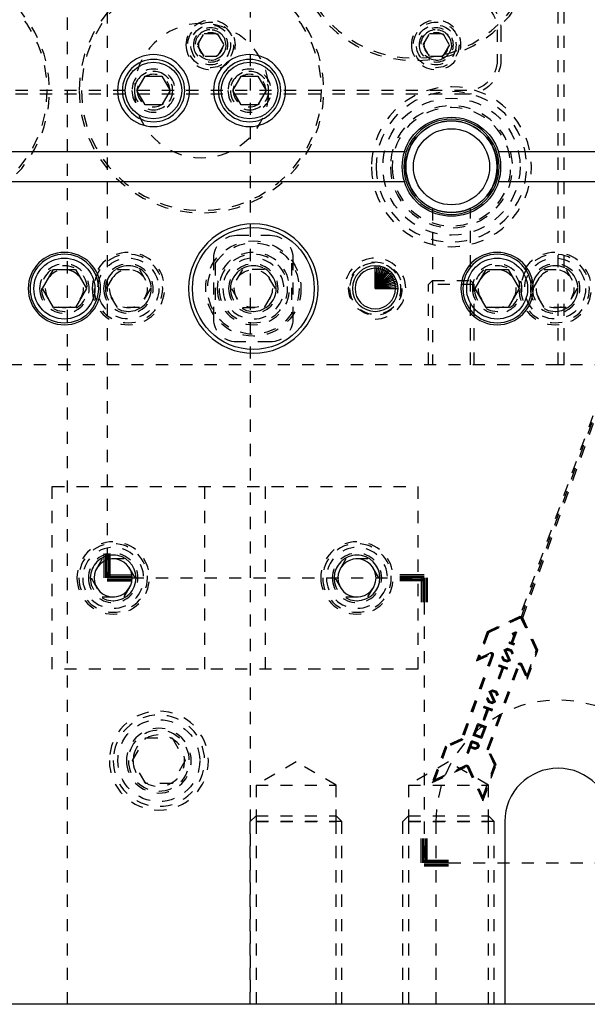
# Model space of a CAD drawing. Header units: inches. Extents: x 3 to 351, y 4 to 271.
# Tile 517 of 530: x 312.67 to 317.33, y 146.17 to 154.26. Entities that reach past the tile are written whole.
import ezdxf

# ---------------------------------------------------------------- set-up
doc = ezdxf.new("R2010")
doc.units = ezdxf.units.IN
doc.header["$LTSCALE"] = 0.5
doc.header["$MEASUREMENT"] = 0
doc.linetypes.add('DIVIDE', pattern=[0.393701, 0.19685, -0.098425, 0, -0.098425])
doc.linetypes.add('HIDDEN', pattern=[0.225, 0.15, -0.075])
doc.layers.add('MFB', color=7, linetype='Continuous')

# ---------------------------------------------------------------- blocks, each defined once
blk = doc.blocks.new('ArrowheadSection')
at = {"color": 0}
for p, q in [((0, 1), (-1, 1)), ((0, 0.5), (-1, 0.5)), ((0, 0), (-1, 0)), ((0, -0.5), (-1, -0.5)), ((0, -1), (-1, -1))]:
    blk.add_line(p, q, dxfattribs=at)

msp = doc.modelspace()

# ---------------------------------------------------------------- linework, layer by layer
at = {"layer": 'MFB', "color": 254, "linetype": 'HIDDEN'}
for p, q in [((314.5625, 166.1736), (314.5625, 146.1736)), ((317.0875, 151.4236), (317.0875, 160.9236)), ((317.1375, 151.4236), (317.1375, 160.9236)), ((313.0625, 146.1736), (313.0625, 155.0469)), ((314.1293, 154.0486), (314.1834, 154.1423)), ((314.1834, 154.1423), (314.2916, 154.1423)), ((314.2916, 154.1423), (314.3458, 154.0486)), ((315.9793, 154.0486), (316.0334, 154.1423)), ((316.0334, 154.1423), (316.1416, 154.1423)), ((316.1416, 154.1423), (316.1958, 154.0486)), ((316.5875, 154.1736), (316.5875, 153.9236)), ((316.6175, 154.1736), (316.6175, 153.9236)), ((314.1834, 153.9548), (314.1293, 154.0486)), ((314.3458, 154.0486), (314.2916, 153.9548)), ((316.0334, 153.9548), (315.9793, 154.0486)), ((316.1958, 154.0486), (316.1416, 153.9548)), ((314.2916, 153.9548), (314.1834, 153.9548)), ((316.1416, 153.9548), (316.0334, 153.9548)), ((316.3375, 153.6736), (309.7375, 153.6736)), ((316.3375, 153.6436), (309.7375, 153.6436)), ((316.0563, 152.7076), (316.0563, 151.4236)), ((316.3688, 151.4236), (316.3688, 152.7076)), ((314.45, 152.4861), (314.725, 152.4861)), ((314.2625, 151.7986), (314.2625, 152.2986)), ((314.9125, 152.2986), (314.9125, 151.7986)), ((313.3821, 152.0486), (313.4723, 152.2048)), ((313.4723, 152.2048), (313.6527, 152.2048)), ((313.6527, 152.2048), (313.7429, 152.0486)), ((314.275, 152.2559), (314.275, 151.8413)), ((314.4973, 152.2048), (314.4071, 152.0486)), ((314.6777, 152.2048), (314.4973, 152.2048)), ((314.7679, 152.0486), (314.6777, 152.2048)), ((314.9, 152.2559), (314.9, 151.8413)), ((316.8821, 152.0486), (316.9723, 152.2048)), ((316.9723, 152.2048), (317.1527, 152.2048)), ((317.1527, 152.2048), (317.2429, 152.0486)), ((316.0563, 152.1139), (316.025, 152.0827)), ((316.0563, 152.1139), (316.3688, 152.1139)), ((316.3688, 152.1139), (316.4, 152.0827)), ((313.4723, 151.8923), (313.3821, 152.0486)), ((313.7429, 152.0486), (313.6527, 151.8923)), ((314.4071, 152.0486), (314.4973, 151.8923)), ((314.6777, 151.8923), (314.7679, 152.0486)), ((316.025, 151.4236), (316.025, 152.0827)), ((316.4, 152.0827), (316.025, 152.0827)), ((316.4, 151.4236), (316.4, 152.0827)), ((316.9723, 151.8923), (316.8821, 152.0486)), ((317.2429, 152.0486), (317.1527, 151.8923)), ((313.6527, 151.8923), (313.4723, 151.8923)), ((314.4973, 151.8923), (314.6777, 151.8923)), ((317.1527, 151.8923), (316.9723, 151.8923)), ((314.725, 151.6111), (314.45, 151.6111)), ((317.0875, 151.4236), (308.9875, 151.4236)), ((317.1375, 151.4236), (317.0875, 151.4236)), ((321.6875, 151.4236), (317.1375, 151.4236)), ((317.3721, 151.0041), (316.772, 149.3555)), ((316.7858, 149.3552), (317.3843, 150.9996)), ((316.7965, 149.3466), (317.3965, 150.9952)), ((312.9375, 148.9236), (312.9375, 150.4236)), ((312.9375, 150.4236), (315.9375, 150.4236)), ((314.1875, 150.4236), (314.1875, 148.9236)), ((314.6875, 148.9236), (314.6875, 150.4236)), ((315.9375, 150.4236), (315.9375, 148.9236)), ((313.3473, 149.8298), (313.2571, 149.6736)), ((313.5277, 149.8298), (313.3473, 149.8298)), ((313.6179, 149.6736), (313.5277, 149.8298)), ((315.3473, 149.8298), (315.2571, 149.6736)), ((315.5277, 149.8298), (315.3473, 149.8298)), ((315.6179, 149.6736), (315.5277, 149.8298)), ((313.2571, 149.6736), (313.3473, 149.5173)), ((313.5277, 149.5173), (313.6179, 149.6736)), ((315.2571, 149.6736), (315.3473, 149.5173)), ((315.5277, 149.5173), (315.6179, 149.6736)), ((313.3473, 149.5173), (313.5277, 149.5173)), ((315.3473, 149.5173), (315.5277, 149.5173)), ((316.772, 149.3555), (316.5054, 149.2311)), ((316.7858, 149.3552), (316.5102, 149.2267)), ((316.7828, 149.3471), (316.515, 149.2222)), ((316.7858, 149.3552), (316.772, 149.3555)), ((316.7858, 149.3552), (316.7828, 149.3471)), ((316.9077, 149.0793), (316.7828, 149.3471)), ((316.7965, 149.3466), (316.7858, 149.3552)), ((316.9143, 149.0796), (316.7858, 149.3552)), ((316.9208, 149.0799), (316.7965, 149.3466)), ((316.5054, 149.2311), (316.4185, 148.9924)), ((316.5102, 149.2267), (316.4292, 149.0041)), ((316.515, 149.2222), (316.4399, 149.0157)), ((316.5102, 149.2267), (316.5054, 149.2311)), ((316.5102, 149.2267), (316.515, 149.2222)), ((316.7268, 149.2118), (316.7024, 149.1446)), ((316.7382, 149.2246), (316.7062, 149.1365)), ((316.7104, 149.2178), (316.7379, 149.2315)), ((316.7189, 149.2149), (316.7104, 149.2178)), ((316.7104, 149.2178), (316.7161, 149.2064)), ((316.7464, 149.2284), (316.7143, 149.1403)), ((316.7189, 149.2149), (316.7161, 149.2064)), ((316.7161, 149.2064), (316.7268, 149.2118)), ((316.7189, 149.2149), (316.7382, 149.2246)), ((316.7268, 149.2118), (316.7382, 149.2246)), ((316.7379, 149.2315), (316.7382, 149.2246)), ((316.7379, 149.2315), (316.7464, 149.2284)), ((316.7382, 149.2246), (316.7464, 149.2284)), ((316.6884, 149.1497), (316.6841, 149.1377)), ((316.6922, 149.1415), (316.6841, 149.1377)), ((316.6841, 149.1377), (316.7239, 149.1233)), ((316.6884, 149.1497), (316.7024, 149.1446)), ((316.6884, 149.1497), (316.6922, 149.1415)), ((316.6922, 149.1415), (316.7062, 149.1365)), ((316.7062, 149.1365), (316.7024, 149.1446)), ((316.7062, 149.1365), (316.7143, 149.1403)), ((316.7062, 149.1365), (316.7201, 149.1314)), ((316.7143, 149.1403), (316.7283, 149.1352)), ((316.7201, 149.1314), (316.7283, 149.1352)), ((316.7201, 149.1314), (316.7239, 149.1233)), ((316.7239, 149.1233), (316.7283, 149.1352)), ((316.5434, 149.0432), (316.2921, 148.3527)), ((316.5491, 149.0412), (316.2978, 148.3506)), ((316.5548, 149.0391), (316.3035, 148.3486)), ((316.4185, 148.9924), (316.538, 149.0481)), ((316.4292, 149.0041), (316.5355, 149.0536)), ((316.4399, 149.0157), (316.5329, 149.0591)), ((316.5355, 149.0536), (316.5329, 149.0591)), ((316.5355, 149.0536), (316.538, 149.0481)), ((316.5491, 149.0412), (316.5434, 149.0432)), ((316.5491, 149.0412), (316.5548, 149.0391)), ((316.6446, 149.0825), (316.6727, 149.0956)), ((316.6805, 149.0029), (316.6446, 149.0825)), ((316.6446, 149.0825), (316.653, 149.0793)), ((316.653, 149.0793), (316.673, 149.0887)), ((316.6889, 148.9998), (316.653, 149.0793)), ((316.653, 149.0793), (316.6613, 149.0762)), ((316.6613, 149.0762), (316.6733, 149.0818)), ((316.6972, 148.9967), (316.6613, 149.0762)), ((316.6727, 149.0956), (316.7055, 149.0836)), ((316.6727, 149.0956), (316.673, 149.0887)), ((316.673, 149.0887), (316.7009, 149.0785)), ((316.673, 149.0887), (316.6733, 149.0818)), ((316.6733, 149.0818), (316.6962, 149.0735)), ((316.7009, 149.0785), (316.6962, 149.0735)), ((316.6962, 149.0735), (316.7072, 149.0501)), ((316.7055, 149.0836), (316.7009, 149.0785)), ((316.7009, 149.0785), (316.7102, 149.0585)), ((316.7055, 149.0836), (316.7187, 149.0554)), ((316.7102, 149.0585), (316.7072, 149.0501)), ((316.7072, 149.0501), (316.7187, 149.0554)), ((316.7187, 149.0554), (316.7102, 149.0585)), ((316.8326, 148.8728), (316.9077, 149.0793)), ((316.8333, 148.857), (316.9143, 149.0796)), ((316.834, 148.8412), (316.9208, 149.0799)), ((316.9143, 149.0796), (316.9077, 149.0793)), ((316.9143, 149.0796), (316.9208, 149.0799)), ((316.4292, 149.0041), (316.4185, 148.9924)), ((316.4292, 149.0041), (316.4399, 149.0157)), ((316.5082, 148.274), (316.7595, 148.9646)), ((316.5139, 148.272), (316.7652, 148.9625)), ((316.5196, 148.2699), (316.7709, 148.9604)), ((316.6032, 148.9612), (316.5989, 148.9493)), ((316.5989, 148.9493), (316.607, 148.9531)), ((316.6032, 148.9612), (316.6724, 148.936)), ((316.6032, 148.9612), (316.607, 148.9531)), ((316.607, 148.9531), (316.6356, 148.9427)), ((316.6347, 149.0291), (316.6232, 149.0237)), ((316.6232, 149.0237), (316.6363, 148.9955)), ((316.6232, 149.0237), (316.6316, 149.0206)), ((316.6347, 149.0291), (316.6316, 149.0206)), ((316.6316, 149.0206), (316.6409, 149.0006)), ((316.6347, 149.0291), (316.6456, 149.0057)), ((316.6409, 149.0006), (316.6363, 148.9955)), ((316.6363, 148.9955), (316.6691, 148.9836)), ((316.6409, 149.0006), (316.6456, 149.0057)), ((316.6409, 149.0006), (316.6688, 148.9904)), ((316.6456, 149.0057), (316.6685, 148.9973)), ((316.6685, 148.9973), (316.6805, 149.0029)), ((316.6688, 148.9904), (316.6685, 148.9973)), ((316.6688, 148.9904), (316.6889, 148.9998)), ((316.6688, 148.9904), (316.6691, 148.9836)), ((316.6691, 148.9836), (316.6972, 148.9967)), ((316.6889, 148.9998), (316.6805, 149.0029)), ((316.6889, 148.9998), (316.6972, 148.9967)), ((316.7652, 148.9625), (316.7595, 148.9646)), ((316.7652, 148.9625), (316.7709, 148.9604)), ((316.7837, 148.9633), (316.7782, 148.9607)), ((316.7782, 148.9607), (316.834, 148.8412)), ((316.7837, 148.9633), (316.7892, 148.9659)), ((316.7837, 148.9633), (316.8333, 148.857)), ((316.7892, 148.9659), (316.8326, 148.8728)), ((315.9375, 148.9236), (312.9375, 148.9236)), ((316.6275, 148.9389), (316.5954, 148.8508)), ((316.5989, 148.9493), (316.6275, 148.9389)), ((316.6356, 148.9427), (316.6036, 148.8546)), ((316.6394, 148.9345), (316.6074, 148.8464)), ((316.6275, 148.9389), (316.6356, 148.9427)), ((316.6356, 148.9427), (316.6643, 148.9322)), ((316.6356, 148.9427), (316.6394, 148.9345)), ((316.6394, 148.9345), (316.6681, 148.9241)), ((316.6724, 148.936), (316.6643, 148.9322)), ((316.6643, 148.9322), (316.6681, 148.9241)), ((316.6681, 148.9241), (316.6724, 148.936)), ((316.8333, 148.857), (316.8326, 148.8728)), ((316.5954, 148.8508), (316.6036, 148.8546)), ((316.5954, 148.8508), (316.6074, 148.8464)), ((316.6074, 148.8464), (316.6036, 148.8546)), ((316.8333, 148.857), (316.834, 148.8412)), ((316.5206, 148.7418), (316.5487, 148.7549)), ((316.5565, 148.6622), (316.5206, 148.7418)), ((316.5206, 148.7418), (316.529, 148.7387)), ((316.529, 148.7387), (316.549, 148.748)), ((316.529, 148.7387), (316.5374, 148.7356)), ((316.5649, 148.6591), (316.529, 148.7387)), ((316.5374, 148.7356), (316.5493, 148.7412)), ((316.5732, 148.656), (316.5374, 148.7356)), ((316.5487, 148.7549), (316.5816, 148.743)), ((316.5487, 148.7549), (316.549, 148.748)), ((316.549, 148.748), (316.5769, 148.7379)), ((316.549, 148.748), (316.5493, 148.7412)), ((316.5493, 148.7412), (316.5723, 148.7328)), ((316.5769, 148.7379), (316.5723, 148.7328)), ((316.5723, 148.7328), (316.5832, 148.7094)), ((316.5816, 148.743), (316.5769, 148.7379)), ((316.5769, 148.7379), (316.5862, 148.7179)), ((316.5816, 148.743), (316.5947, 148.7148)), ((316.5862, 148.7179), (316.5832, 148.7094)), ((316.5832, 148.7094), (316.5947, 148.7148)), ((316.5947, 148.7148), (316.5862, 148.7179)), ((316.5107, 148.6884), (316.4992, 148.683)), ((316.4992, 148.683), (316.5123, 148.6549)), ((316.4992, 148.683), (316.5076, 148.68)), ((316.5107, 148.6884), (316.5076, 148.68)), ((316.5076, 148.68), (316.5169, 148.66)), ((316.5107, 148.6884), (316.5216, 148.665)), ((316.5169, 148.66), (316.5123, 148.6549)), ((316.5123, 148.6549), (316.5451, 148.6429)), ((316.5169, 148.66), (316.5216, 148.665)), ((316.5169, 148.66), (316.5448, 148.6498)), ((316.5216, 148.665), (316.5445, 148.6567)), ((316.5445, 148.6567), (316.5565, 148.6622)), ((316.5448, 148.6498), (316.5445, 148.6567)), ((316.5448, 148.6498), (316.5649, 148.6591)), ((316.5448, 148.6498), (316.5451, 148.6429)), ((316.5451, 148.6429), (316.5732, 148.656)), ((316.5649, 148.6591), (316.5565, 148.6622)), ((316.5649, 148.6591), (316.5732, 148.656)), ((316.5035, 148.5982), (316.4715, 148.5101)), ((316.4792, 148.6206), (316.4749, 148.6086)), ((316.4749, 148.6086), (316.483, 148.6124)), ((316.4749, 148.6086), (316.5035, 148.5982)), ((316.4792, 148.6206), (316.5484, 148.5954)), ((316.4792, 148.6206), (316.483, 148.6124)), ((316.5117, 148.602), (316.4796, 148.5139)), ((316.483, 148.6124), (316.5117, 148.602)), ((316.5155, 148.5939), (316.4834, 148.5058)), ((316.5035, 148.5982), (316.5117, 148.602)), ((316.5117, 148.602), (316.5155, 148.5939)), ((316.5117, 148.602), (316.5403, 148.5916)), ((316.5155, 148.5939), (316.5441, 148.5835)), ((316.5484, 148.5954), (316.5403, 148.5916)), ((316.5403, 148.5916), (316.5441, 148.5835)), ((316.5441, 148.5835), (316.5484, 148.5954)), ((316.3915, 148.3796), (316.4279, 148.4796)), ((316.3997, 148.3834), (316.4317, 148.4715)), ((316.4279, 148.4796), (316.4971, 148.4544)), ((316.4317, 148.4715), (316.4279, 148.4796)), ((316.4317, 148.4715), (316.489, 148.4506)), ((316.4317, 148.4715), (316.4355, 148.4633)), ((316.4715, 148.5101), (316.4796, 148.5139)), ((316.4715, 148.5101), (316.4834, 148.5058)), ((316.4834, 148.5058), (316.4796, 148.5139)), ((316.3997, 148.3834), (316.4078, 148.3872)), ((316.4078, 148.3872), (316.4355, 148.4633)), ((316.4531, 148.3707), (316.4078, 148.3872)), ((316.4355, 148.4633), (316.4808, 148.4468)), ((316.4808, 148.4468), (316.4531, 148.3707)), ((316.489, 148.4506), (316.4569, 148.3625)), ((316.4971, 148.4544), (316.4607, 148.3544)), ((316.4808, 148.4468), (316.489, 148.4506)), ((316.489, 148.4506), (316.4971, 148.4544)), ((313.596, 148.1736), (313.7043, 148.3611)), ((313.7043, 148.3611), (313.9208, 148.3611)), ((313.9208, 148.3611), (314.029, 148.1736)), ((316.29, 148.3505), (316.1634, 148.2914)), ((316.2926, 148.345), (316.1682, 148.287)), ((316.2952, 148.3395), (316.173, 148.2825)), ((316.2926, 148.345), (316.29, 148.3505)), ((316.2978, 148.3506), (316.2921, 148.3527)), ((316.2926, 148.345), (316.2952, 148.3395)), ((316.2978, 148.3506), (316.3035, 148.3486)), ((316.3402, 148.2386), (316.3766, 148.3387)), ((316.3644, 148.2865), (316.3804, 148.3305)), ((316.3725, 148.2903), (316.3842, 148.3224)), ((316.3766, 148.3387), (316.4276, 148.3201)), ((316.3766, 148.3387), (316.3804, 148.3305)), ((316.3804, 148.3305), (316.423, 148.315)), ((316.3804, 148.3305), (316.3842, 148.3224)), ((316.3842, 148.3224), (316.4184, 148.31)), ((316.3997, 148.3834), (316.3915, 148.3796)), ((316.4607, 148.3544), (316.3915, 148.3796)), ((316.4569, 148.3625), (316.3997, 148.3834)), ((316.423, 148.315), (316.4184, 148.31)), ((316.4184, 148.31), (316.4255, 148.2947)), ((316.4276, 148.3201), (316.423, 148.315)), ((316.423, 148.315), (316.4323, 148.295)), ((316.4276, 148.3201), (316.4392, 148.2953)), ((316.4569, 148.3625), (316.4531, 148.3707)), ((316.4569, 148.3625), (316.4607, 148.3544)), ((316.1634, 148.2914), (316.0551, 147.994)), ((316.1682, 148.287), (316.0658, 148.0056)), ((316.173, 148.2825), (316.0765, 148.0173)), ((316.1682, 148.287), (316.1634, 148.2914)), ((316.1682, 148.287), (316.173, 148.2825)), ((316.3402, 148.2386), (316.3483, 148.2424)), ((316.3402, 148.2386), (316.3521, 148.2343)), ((316.3483, 148.2424), (316.3644, 148.2865)), ((316.3521, 148.2343), (316.3483, 148.2424)), ((316.3521, 148.2343), (316.3682, 148.2783)), ((316.3725, 148.2903), (316.3644, 148.2865)), ((316.3682, 148.2783), (316.3644, 148.2865)), ((316.407, 148.271), (316.3644, 148.2865)), ((316.4073, 148.2641), (316.3682, 148.2783)), ((316.4067, 148.2779), (316.3725, 148.2903)), ((316.4219, 148.285), (316.4067, 148.2779)), ((316.407, 148.271), (316.4067, 148.2779)), ((316.427, 148.2803), (316.407, 148.271)), ((316.4073, 148.2641), (316.407, 148.271)), ((316.4321, 148.2757), (316.4073, 148.2641)), ((316.4255, 148.2947), (316.4219, 148.285)), ((316.427, 148.2803), (316.4219, 148.285)), ((316.4323, 148.295), (316.4255, 148.2947)), ((316.4323, 148.295), (316.427, 148.2803)), ((316.4321, 148.2757), (316.427, 148.2803)), ((316.4392, 148.2953), (316.4321, 148.2757)), ((316.4392, 148.2953), (316.4323, 148.295)), ((316.5139, 148.272), (316.5082, 148.274)), ((316.5142, 148.2643), (316.5087, 148.2618)), ((316.5657, 148.1396), (316.5087, 148.2618)), ((316.5139, 148.272), (316.5196, 148.2699)), ((316.5142, 148.2643), (316.5197, 148.2669)), ((316.5723, 148.1399), (316.5142, 148.2643)), ((316.5788, 148.1402), (316.5197, 148.2669)), ((313.7043, 147.9861), (313.596, 148.1736)), ((314.029, 148.1736), (313.9208, 147.9861)), ((314.9375, 148.163), (314.6094, 147.9736)), ((315.2656, 147.9736), (314.9375, 148.163)), ((316.1875, 148.163), (315.8594, 147.9736)), ((316.5156, 147.9736), (316.1875, 148.163)), ((316.0551, 147.994), (316.3349, 148.1244)), ((316.0658, 148.0056), (316.3323, 148.1299)), ((316.0765, 148.0173), (316.3297, 148.1354)), ((316.3323, 148.1299), (316.3297, 148.1354)), ((316.3323, 148.1299), (316.3349, 148.1244)), ((316.3456, 148.1251), (316.3401, 148.1225)), ((316.3401, 148.1225), (316.4706, 147.8428)), ((316.3456, 148.1251), (316.3511, 148.1276)), ((316.3456, 148.1251), (316.4699, 147.8586)), ((316.3511, 148.1276), (316.4692, 147.8744)), ((316.4692, 147.8744), (316.5657, 148.1396)), ((316.4699, 147.8586), (316.5723, 148.1399)), ((316.4706, 147.8428), (316.5788, 148.1402)), ((316.5723, 148.1399), (316.5657, 148.1396)), ((316.5723, 148.1399), (316.5788, 148.1402)), ((313.9208, 147.9861), (313.7043, 147.9861)), ((316.0658, 148.0056), (316.0551, 147.994)), ((316.0658, 148.0056), (316.0765, 148.0173)), ((314.6094, 147.9736), (314.6094, 147.6736)), ((314.6094, 147.9736), (315.2656, 147.9736)), ((315.2656, 147.6736), (315.2656, 147.9736)), ((315.8594, 147.9736), (316.5156, 147.9736)), ((315.8594, 147.9736), (315.8594, 147.6736)), ((316.5156, 147.6736), (316.5156, 147.9736)), ((316.4699, 147.8586), (316.4692, 147.8744)), ((316.4699, 147.8586), (316.4706, 147.8428)), ((314.6094, 147.7205), (314.5625, 147.6736)), ((314.5625, 146.1736), (314.5625, 147.6736)), ((315.3125, 147.6736), (314.5625, 147.6736)), ((314.6094, 147.7205), (315.2656, 147.7205)), ((314.6094, 147.6736), (315.2656, 147.6736)), ((314.6094, 147.6736), (314.6094, 146.1736)), ((315.2656, 147.7205), (315.3125, 147.6736)), ((315.2656, 146.1736), (315.2656, 147.6736)), ((315.3125, 146.1736), (315.3125, 147.6736)), ((315.8594, 147.7205), (315.8125, 147.6736)), ((315.8125, 146.1736), (315.8125, 147.6736)), ((316.5625, 147.6736), (315.8125, 147.6736)), ((315.8594, 147.7205), (316.5156, 147.7205)), ((315.8594, 147.6736), (316.5156, 147.6736)), ((315.8594, 147.6736), (315.8594, 146.1736)), ((316.0875, 146.1736), (316.0875, 147.6736)), ((316.5156, 147.7205), (316.5625, 147.6736)), ((316.5156, 146.1736), (316.5156, 147.6736)), ((316.5625, 146.1736), (316.5625, 147.6736))]:
    msp.add_line(p, q, dxfattribs=at)
at = {"layer": 'MFB', "color": 100, "linetype": 'DIVIDE'}
for p, q in [((313.3888, 154.9236), (313.3888, 149.6736)), ((313.3888, 149.6736), (315.9893, 149.6736)), ((315.9893, 149.6736), (315.9893, 147.3336)), ((315.9893, 147.3336), (318.1883, 147.3336))]:
    msp.add_line(p, q, dxfattribs=at)
at = {"layer": 'MFB', "color": 132, "linetype": 'Continuous'}
for p, q in [((313.6324, 153.6736), (313.7006, 153.7917)), ((313.7006, 153.7917), (313.837, 153.7917)), ((313.837, 153.7917), (313.9052, 153.6736)), ((314.4198, 153.6736), (314.488, 153.7917)), ((314.488, 153.7917), (314.6244, 153.7917)), ((314.6244, 153.7917), (314.6926, 153.6736)), ((313.7006, 153.5555), (313.6324, 153.6736)), ((313.9052, 153.6736), (313.837, 153.5555)), ((314.488, 153.5555), (314.4198, 153.6736)), ((314.6926, 153.6736), (314.6244, 153.5555)), ((313.837, 153.5555), (313.7006, 153.5555)), ((314.6244, 153.5555), (314.488, 153.5555)), ((312.8571, 152.0486), (312.9473, 152.2048)), ((312.9473, 152.2048), (313.1277, 152.2048)), ((313.1277, 152.2048), (313.2179, 152.0486)), ((316.4071, 152.0486), (316.4973, 152.2048)), ((316.4973, 152.2048), (316.6777, 152.2048)), ((316.6777, 152.2048), (316.7679, 152.0486)), ((312.9473, 151.8923), (312.8571, 152.0486)), ((313.2179, 152.0486), (313.1277, 151.8923)), ((316.4973, 151.8923), (316.4071, 152.0486)), ((316.7679, 152.0486), (316.6777, 151.8923)), ((313.1277, 151.8923), (312.9473, 151.8923)), ((316.6777, 151.8923), (316.4973, 151.8923))]:
    msp.add_line(p, q, dxfattribs=at)
at = {"layer": 'MFB', "color": 254, "linetype": 'Continuous'}
for p, q in [((310.2491, 153.1736), (315.826, 153.1736)), ((316.5991, 153.1736), (317.626, 153.1736)), ((315.826, 152.9236), (310.2491, 152.9236)), ((317.626, 152.9236), (316.5991, 152.9236)), ((316.65, 147.6736), (316.65, 146.1736)), ((316.65, 146.1736), (299.525, 146.1736)), ((317.525, 146.1736), (316.65, 146.1736))]:
    msp.add_line(p, q, dxfattribs=at)
at = {"layer": 'MFB', "color": 100, "linetype": 'Continuous'}
for q in [(315.5875, 152.2361), (315.6039, 152.2354), (315.6201, 152.2332), (315.636, 152.2297), (315.6516, 152.2248), (315.6668, 152.2185), (315.6813, 152.211), (315.6951, 152.2022), (315.708, 152.1922), (315.7201, 152.1812), (315.7311, 152.1691), (315.7411, 152.1561), (315.7499, 152.1423), (315.7574, 152.1278), (315.7637, 152.1127), (315.7686, 152.0971), (315.7722, 152.0811), (315.7743, 152.0649), (315.775, 152.0486)]:
    msp.add_line((315.5875, 152.0486), q, dxfattribs=at)
at = {"layer": 'MFB', "color": 254, "linetype": 'HIDDEN', "extrusion": (0, 0, -1)}
for centre, radius in [((-315.9125, 154.9236), 1.0039), ((-315.9125, 154.9236), 0.9843), ((-311.9125, 153.6736), 1.0039), ((-311.9125, 153.6736), 0.9843), ((-314.1625, 153.6736), 1.0039), ((-314.1625, 153.6736), 0.9843), ((-314.1625, 153.6736), 0.5512), ((-314.2375, 154.0486), 0.2031), ((-316.0875, 154.0486), 0.2031), ((-314.2375, 154.0486), 0.1406), ((-314.2375, 154.0486), 0.1005), ((-316.0875, 154.0486), 0.1406), ((-316.0875, 154.0486), 0.1005), ((-313.7688, 153.6736), 0.1772), ((-313.7688, 153.6736), 0.1575), ((-313.7688, 153.6736), 0.1339), ((-314.5562, 153.6736), 0.1772), ((-314.5562, 153.6736), 0.1575), ((-314.5562, 153.6736), 0.1339), ((-316.2125, 153.0486), 0.6562), ((-316.2125, 153.0486), 0.6171), ((-316.2125, 153.0486), 0.5008), ((-316.2125, 153.0486), 0.5008), ((-316.2125, 153.0486), 0.4858), ((-313.5625, 152.0486), 0.2969), ((-313.5625, 152.0486), 0.2813), ((-314.5875, 152.0486), 0.2969), ((-314.5875, 152.0486), 0.2813), ((-314.5875, 152.0486), 0.25), ((-317.0625, 152.0486), 0.2969), ((-317.0625, 152.0486), 0.2813), ((-313.0375, 152.0486), 0.2031), ((-313.0375, 152.0486), 0.1875), ((-313.0375, 152.0486), 0.1563), ((-313.5625, 152.0486), 0.2031), ((-313.5625, 152.0486), 0.1875), ((-313.5625, 152.0486), 0.1563), ((-314.5875, 152.0486), 0.2031), ((-314.5875, 152.0486), 0.1875), ((-315.5875, 152.0486), 0.211), ((-316.5875, 152.0486), 0.2031), ((-316.5875, 152.0486), 0.1875), ((-316.5875, 152.0486), 0.1563), ((-317.0625, 152.0486), 0.2031), ((-317.0625, 152.0486), 0.1875), ((-317.0625, 152.0486), 0.1563), ((-313.4375, 149.6736), 0.2969), ((-313.4375, 149.6736), 0.2813), ((-313.4375, 149.6736), 0.25), ((-315.4375, 149.6736), 0.2969), ((-315.4375, 149.6736), 0.2813), ((-315.4375, 149.6736), 0.25), ((-313.4375, 149.6736), 0.2031), ((-313.4375, 149.6736), 0.1875), ((-315.4375, 149.6736), 0.2031), ((-315.4375, 149.6736), 0.1875), ((-313.8125, 148.1736), 0.4062), ((-313.8125, 148.1736), 0.375), ((-313.8125, 148.1736), 0.2656), ((-313.8125, 148.1736), 0.25), ((-313.8125, 148.1736), 0.211)]:
    msp.add_circle(centre, radius, dxfattribs=at)
at = {"layer": 'MFB', "color": 254, "linetype": 'HIDDEN'}
for centre, radius in [((314.2375, 154.0486), 0.1875), ((314.2375, 154.0486), 0.163), ((316.0875, 154.0486), 0.1875), ((316.0875, 154.0486), 0.163), ((314.2375, 154.0486), 0.125), ((316.0875, 154.0486), 0.125), ((316.2125, 153.0486), 0.5625), ((314.5875, 152.0486), 0.3906), ((314.5875, 152.0486), 0.375), ((313.5625, 152.0486), 0.25), ((315.5875, 152.0486), 0.2187), ((317.0625, 152.0486), 0.25), ((314.5875, 152.0486), 0.1563), ((313.8125, 148.1736), 0.336)]:
    msp.add_circle(centre, radius, dxfattribs=at)
at = {"layer": 'MFB', "color": 254, "linetype": 'Continuous', "extrusion": (0, 0, -1)}
for centre, radius in [((-313.7688, 153.6736), 0.2953), ((-314.5562, 153.6736), 0.2953), ((-314.5875, 152.0486), 0.5312), ((-313.0375, 152.0486), 0.2969), ((-316.5875, 152.0486), 0.2969), ((-315.5875, 152.0486), 0.1875), ((-313.4375, 149.6736), 0.1563), ((-315.4375, 149.6736), 0.1563)]:
    msp.add_circle(centre, radius, dxfattribs=at)
at = {"layer": 'MFB', "color": 132, "linetype": 'Continuous', "extrusion": (0, 0, -1)}
for centre, radius in [((-313.7688, 153.6736), 0.2559), ((-314.5562, 153.6736), 0.2559), ((-313.0375, 152.0486), 0.2813), ((-316.5875, 152.0486), 0.2813)]:
    msp.add_circle(centre, radius, dxfattribs=at)
at = {"layer": 'MFB', "color": 132, "linetype": 'Continuous'}
for centre, radius in [((313.7688, 153.6736), 0.2323), ((314.5562, 153.6736), 0.2323), ((313.0375, 152.0486), 0.25), ((316.5875, 152.0486), 0.25)]:
    msp.add_circle(centre, radius, dxfattribs=at)
at = {"layer": 'MFB', "color": 9, "linetype": 'Continuous', "extrusion": (0, 0, -1)}
for radius in [0.391, 0.375]:
    msp.add_circle((-316.2125, 153.0486), radius, dxfattribs=at)
at = {"layer": 'MFB', "color": 9, "linetype": 'Continuous'}
for centre, radius in [((316.2125, 153.0486), 0.376), ((314.5875, 152.0486), 0.5)]:
    msp.add_circle(centre, radius, dxfattribs=at)
at = {"layer": 'MFB', "color": 96, "linetype": 'Continuous'}
msp.add_circle((316.2125, 153.0486), 0.3125, dxfattribs=at)
at = {"layer": 'MFB', "color": 136, "linetype": 'Continuous', "extrusion": (0, 0, -1)}
msp.add_circle((-315.5875, 152.0486), 0.1661, dxfattribs=at)
at = {"layer": 'MFB', "color": 254, "linetype": 'HIDDEN', "extrusion": (0, 0, -1)}
for centre, radius, start, end in [((-316.3375, 154.1736), 0.28, 90, 180), ((-316.3375, 154.1736), 0.25, 90, 180), ((-316.3375, 153.9236), 0.28, 180, 270), ((-316.3375, 153.9236), 0.25, 180, 270), ((-314.45, 152.2986), 0.1875, 0, 90), ((-314.725, 152.2986), 0.1875, 90, 180), ((-314.45, 151.7986), 0.1875, 270, 0), ((-314.725, 151.7986), 0.1875, 180, 270), ((-316.5397, 149.0446), 0.0161, 65, 200), ((-316.5397, 149.0446), 0.01, 65, 200), ((-316.5397, 149.0446), 0.00394, 65, 200), ((-316.7746, 148.9591), 0.0161, 20, 155), ((-316.7746, 148.9591), 0.01, 20, 155), ((-316.7746, 148.9591), 0.00394, 20, 155), ((-317.0875, 147.6736), 1, 0, 180), ((-316.2884, 148.3541), 0.00394, 200, 245), ((-316.2884, 148.3541), 0.01, 200, 245), ((-316.2884, 148.3541), 0.0161, 200, 245), ((-316.5233, 148.2685), 0.0161, 335, 20), ((-316.5233, 148.2685), 0.01, 335, 20), ((-316.5233, 148.2685), 0.00394, 335, 20), ((-316.3365, 148.1209), 0.0161, 65, 155), ((-316.3365, 148.1209), 0.01, 65, 155), ((-316.3365, 148.1209), 0.00394, 65, 155)]:
    msp.add_arc(centre, radius, start, end, dxfattribs=at)
at = {"layer": 'MFB', "color": 254, "linetype": 'HIDDEN'}
for centre, radius in [((314.2375, 154.0486), 0.125), ((316.0875, 154.0486), 0.125), ((313.7688, 153.6736), 0.1575), ((314.5562, 153.6736), 0.1575), ((315.5875, 152.0486), 0.25), ((313.5625, 152.0486), 0.1875), ((314.5875, 152.0486), 0.1875), ((317.0625, 152.0486), 0.1875), ((313.8125, 148.1736), 0.25)]:
    msp.add_arc(centre, radius, 270, 180, dxfattribs=at)
at = {"layer": 'MFB', "color": 254, "linetype": 'Continuous', "extrusion": (0, 0, -1)}
for start, end in [(17.92021, 162.07979), (197.92021, 342.07979)]:
    msp.add_arc((-316.2125, 153.0486), 0.4062, start, end, dxfattribs=at)
at = {"layer": 'MFB', "color": 254, "linetype": 'Continuous'}
for centre, radius, start, end in [((316.2125, 153.0486), 0.4062, 162.07979, 197.92021), ((316.2125, 153.0486), 0.4062, 342.07979, 17.92021), ((317.0875, 147.6736), 0.4375, 0, 180)]:
    msp.add_arc(centre, radius, start, end, dxfattribs=at)
at = {"layer": 'MFB', "color": 2, "linetype": 'Continuous'}
for centre in [(313.4375, 149.6736), (315.4375, 149.6736)]:
    msp.add_arc(centre, 0.1875, 270, 180, dxfattribs=at)

# ---------------------------------------------------------------- block references
at = {"layer": 'MFB', "color": 100, "linetype": 'DIVIDE', "xscale": 0.2, "yscale": 0.024, "rotation": 270}
for p in [(313.3888, 149.6736), (315.9893, 147.3336)]:
    msp.add_blockref('ArrowheadSection', p, dxfattribs=at)
at = {"layer": 'MFB', "color": 100, "linetype": 'DIVIDE', "extrusion": (0, 0, -1), "xscale": 0.2, "yscale": 0.024}
for p in [(-313.3888, 149.6736), (-315.9893, 147.3336)]:
    msp.add_blockref('ArrowheadSection', p, dxfattribs=at)
at = {"layer": 'MFB', "color": 100, "linetype": 'DIVIDE', "xscale": 0.2, "yscale": 0.024}
msp.add_blockref('ArrowheadSection', (315.9893, 149.6736), dxfattribs=at)
at = {"layer": 'MFB', "color": 100, "linetype": 'DIVIDE', "extrusion": (0, 0, -1), "xscale": 0.2, "yscale": 0.024, "rotation": 90}
msp.add_blockref('ArrowheadSection', (-315.9893, 149.6736), dxfattribs=at)

doc.saveas('drawing.dxf')
